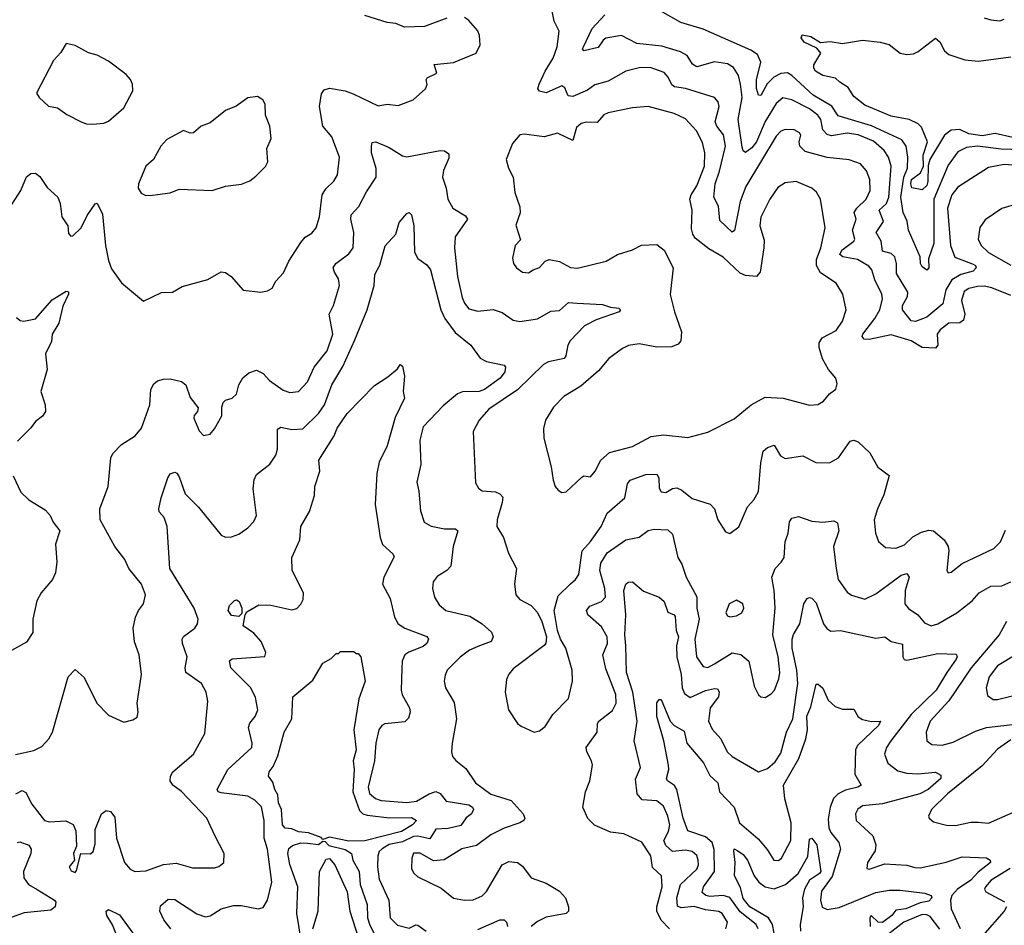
# Model space of a CAD drawing. Extents: x 1443846 to 1577407, y 839182 to 927291.
# Tile 488 of 535: x 1554974 to 1559426, y 887321 to 891417. Entities that reach past the tile are written whole.
import ezdxf

# ---------------------------------------------------------------- set-up
doc = ezdxf.new("R2010")
doc.units = 0

msp = doc.modelspace()

# ---------------------------------------------------------------- linework, layer by layer
at = {"layer": '0CON20XD'}
for points in [[(1559455, 890170), (1559370, 890205), (1559335, 890212.3), (1559305, 890210.7), (1559265, 890201.4), (1559245, 890187.7), (1559232.4, 890147.6), (1559246.7, 890085), (1559241.9, 890058.1), (1559225, 890045.7), (1559175, 890043.8), (1559135.3, 890015), (1559122.3, 889995), (1559124.7, 889945.3), (1559115, 889931.8), (1559055, 889934.7), (1559005, 889964.3), (1558915, 889992), (1558815, 889970.3), (1558791.8, 889971.8), (1558783.6, 889983.6), (1558785.5, 889995), (1558841.2, 890065), (1558862.9, 890105), (1558874.6, 890154.6), (1558871.8, 890175), (1558840.1, 890240.1), (1558827.5, 890285), (1558812.7, 890302.7), (1558762.3, 890332.3), (1558695.3, 890345.2), (1558682.3, 890355), (1558692, 890375), (1558746.1, 890415), (1558750, 890425), (1558740, 890465), (1558756.5, 890515), (1558747.4, 890545), (1558758.9, 890565), (1558800.9, 890605), (1558819.1, 890645), (1558817.5, 890695), (1558803.5, 890733.5), (1558775.7, 890765), (1558725, 890783.8), (1558625, 890793.2), (1558525, 890821.3), (1558501.4, 890845), (1558498.9, 890865), (1558506.5, 890895), (1558500.6, 890905), (1558475, 890918.5), (1558435, 890921.1), (1558415, 890912.7), (1558395, 890890.8), (1558257.8, 890662.2), (1558231, 890595), (1558206.5, 890463.5), (1558195, 890455.7), (1558139.4, 890509.4), (1558133.3, 890573.3), (1558111.8, 890615), (1558119.2, 890675), (1558138.7, 890731.3), (1558164.8, 890845.2), (1558156.9, 890896.9), (1558126.1, 890935), (1558118.9, 890955), (1558137.1, 891025), (1558132.2, 891045), (1558115.7, 891065), (1557985, 891105.9), (1557934, 891114), (1557922.7, 891122.7), (1557906.8, 891156.8), (1557887.8, 891177.7), (1557825, 891200.7), (1557775, 891199.4), (1557715.3, 891184.7), (1557635, 891139.3), (1557575, 891121.8), (1557541.5, 891098.5), (1557475, 891070.4), (1557453.4, 891073.4), (1557438.9, 891108.9), (1557425, 891118.2), (1557355, 891086.2), (1557323.9, 891093.9), (1557316.9, 891105), (1557322.1, 891125), (1557349.7, 891185), (1557386.3, 891243.7), (1557404.6, 891295), (1557412.9, 891365), (1557390.7, 891410.7), (1557375, 891484)], [(1559505, 890829), (1559411.8, 890831.8), (1559304.8, 890845.2), (1559255, 890839.4), (1559215, 890819.3), (1559171.5, 890758.5), (1559106.6, 890605), (1559107.5, 890405), (1559083.8, 890335), (1559084, 890295), (1559075, 890283.8), (1559055, 890299.2), (1559047.5, 890315), (1559045.7, 890345), (1558993.4, 890465), (1558986, 890506), (1558968.3, 890545), (1558958.4, 890615), (1558971.1, 890705), (1558988.3, 890745), (1558990, 890795), (1558981.4, 890845), (1558963, 890873), (1558825, 890937.7), (1558675, 890982.5), (1558645.8, 891025.8), (1558561.4, 891075), (1558465, 891165.4), (1558446.1, 891176.1), (1558415, 891173.4), (1558383.3, 891156.7), (1558353.4, 891126.6), (1558325, 891073.8), (1558315, 891076.2), (1558305.3, 891105.3), (1558304.8, 891145), (1558324.7, 891224.7), (1558309.3, 891259.3), (1558279.9, 891279.9), (1558063.6, 891373.6), (1557964, 891405), (1557872.5, 891455)], [(1554939.2, 890580.9), (1554978.6, 890645), (1555005, 890706.7), (1555025, 890721.1), (1555045, 890722.9), (1555065, 890707.1), (1555098.3, 890658.3), (1555147.1, 890615), (1555156.9, 890585), (1555164, 890525), (1555191.2, 890485), (1555195, 890450), (1555205, 890437.5), (1555215, 890440), (1555252.5, 890475), (1555279.2, 890530.8), (1555315, 890584), (1555325, 890586.7), (1555348, 890538), (1555362.3, 890395), (1555375, 890327.5), (1555389.7, 890289.7), (1555435, 890226.7), (1555534, 890144), (1555615, 890183.3), (1555665, 890184.2), (1555709.5, 890210.5), (1555825, 890242.5), (1555885, 890276), (1555905, 890273.8), (1555930, 890255), (1555985, 890194.2), (1556065, 890184), (1556095, 890191.2), (1556115, 890203.3), (1556132.5, 890235), (1556167.6, 890272.4), (1556191.1, 890325), (1556245, 890408.8), (1556265, 890433.8), (1556295, 890452), (1556315, 890476.2), (1556330.4, 890525), (1556341.5, 890625), (1556358.5, 890651.5), (1556395, 890686), (1556410.6, 890715), (1556419.5, 890795), (1556385, 890887.5), (1556345.3, 890935.3), (1556329.7, 891025), (1556338.9, 891081.1), (1556350.2, 891099.8), (1556375, 891107.1), (1556445.4, 891095.4), (1556482.2, 891082.2), (1556595, 891026.9), (1556635, 891035.6), (1556685, 891029.2), (1556753.3, 891055), (1556808.8, 891105), (1556815.9, 891124.1), (1556811.2, 891145), (1556816.1, 891153.9), (1556860, 891175), (1556847.5, 891215), (1556935, 891223.8), (1557037.5, 891265), (1557056.4, 891303.6), (1557053.3, 891345), (1557046.1, 891366.1), (1557003.8, 891415), (1556985, 891427.1)], [(1556905, 891424), (1556805, 891386.7), (1556713.9, 891383.9), (1556675, 891400), (1556635, 891404), (1556535, 891435.7)], [(1559505, 890755.6), (1559425, 890762.7), (1559355, 890748.9), (1559215, 890659.6), (1559188.4, 890625), (1559169.3, 890565), (1559182, 890395), (1559202.3, 890342.3), (1559285, 890311), (1559295.7, 890305), (1559299.2, 890295), (1559285, 890278.9), (1559230, 890265), (1559189.1, 890240.9), (1559161.2, 890195), (1559147.9, 890132.1), (1559075, 890071.3), (1559025, 890052.3), (1559004.6, 890055), (1558965.4, 890105.4), (1558965.3, 890125), (1558987.8, 890165), (1558989.7, 890185), (1558938.6, 890268.6), (1558938.9, 890315), (1558930.4, 890345), (1558915, 890358.9), (1558875, 890370), (1558868.7, 890415), (1558847.2, 890455), (1558880.3, 890505), (1558860.3, 890555), (1558893.8, 890586.2), (1558904.1, 890615), (1558913.9, 890755), (1558901.7, 890795), (1558882.9, 890825), (1558835, 890867.4), (1558765, 890896.2), (1558715, 890903.3), (1558645, 890891.6), (1558625, 890897.5), (1558605, 890918.8), (1558595.6, 890965), (1558583.2, 890985), (1558545, 891014), (1558465, 891055.3), (1558425, 891063.3), (1558395, 891037.5), (1558345, 890957.2), (1558305, 890865.3), (1558285, 890837.5), (1558255, 890816.9), (1558245, 890824.2), (1558240.1, 890840.1), (1558222.5, 890965), (1558240, 891065), (1558233.2, 891125), (1558224.4, 891164.4), (1558201.4, 891201.4), (1558175, 891216.7), (1558115, 891227.1), (1558035, 891203.9), (1558016.2, 891216.2), (1557991.5, 891255), (1557961.9, 891271.9), (1557877.8, 891297.8), (1557765, 891310), (1557695.4, 891345.4), (1557625, 891333.2), (1557612.1, 891325), (1557589.4, 891290.6), (1557525, 891276.2), (1557519.2, 891285), (1557522.7, 891295), (1557562.1, 891377.9), (1557620.2, 891439.8)], [(1559335, 891425.7), (1559365, 891415.8), (1559405, 891412.5), (1559425, 891418.8)], [(1559465, 890884.1), (1559385, 890901.9), (1559325, 890892.4), (1559265, 890901.5), (1559225, 890920.4), (1559185, 890917.3), (1559156, 890895), (1559089, 890785), (1559081.7, 890758.3), (1559080.7, 890685), (1559075, 890666.5), (1559055, 890647.5), (1559007.3, 890657.3), (1559002.6, 890675), (1559006.2, 890695), (1559046.3, 890723.7), (1559061.2, 890755), (1559059.2, 890805), (1559077.9, 890865), (1559051.5, 890931.5), (1559036.6, 890946.6), (1558995, 890965.9), (1558915, 890980), (1558795, 891031.2), (1558745, 891070.4), (1558720.1, 891110.1), (1558682.7, 891135), (1558662.2, 891152.3), (1558605, 891164.7), (1558572.9, 891185), (1558565, 891197.5), (1558565, 891212.5), (1558596.4, 891265), (1558577.7, 891287.7), (1558521.1, 891315), (1558506.9, 891335), (1558511.9, 891348.1), (1558550.5, 891340.5), (1558595, 891314.6), (1558638.9, 891318.9), (1558695, 891308.8), (1558785, 891324.2), (1558865, 891315.6), (1558905, 891304.4), (1558955, 891266.4), (1558985, 891259.3), (1559015, 891263.2), (1559036.4, 891273.6), (1559115, 891333.3), (1559135, 891316.7), (1559155.7, 891275.7), (1559175, 891260), (1559247.5, 891235), (1559309.1, 891229.1), (1559455, 891248.9)], [(1555305, 890944.2), (1555355, 890949.4), (1555375, 890958.1), (1555445, 891018), (1555486, 891095), (1555484, 891125), (1555475, 891146.7), (1555455, 891168.8), (1555375, 891228.8), (1555325, 891256), (1555285, 891266.7), (1555225, 891300), (1555185, 891310), (1555160.7, 891269.3), (1555127.7, 891232.3), (1555050, 891085), (1555062.5, 891065), (1555105, 891026.7), (1555145, 891018.8), (1555187.9, 890987.9), (1555255, 890954), (1555275.8, 890945.8), (1555305, 890944.2)], [(1555545, 890622), (1555575, 890624), (1555655, 890633.8), (1555695, 890651.2), (1555845, 890644), (1555905, 890664), (1555977.3, 890672.7), (1556015, 890688.8), (1556041.2, 890708.8), (1556085, 890753.3), (1556095.8, 890774.2), (1556092, 890835), (1556110.5, 890879.5), (1556105.7, 890935), (1556086, 890985), (1556083.3, 891035), (1556073.3, 891055), (1556049.5, 891069.5), (1556006.4, 891063.6), (1555953.6, 891026.4), (1555905, 891006.7), (1555835, 890950.8), (1555795, 890936), (1555760, 890905), (1555745, 890903.8), (1555715, 890916.2), (1555638.8, 890875), (1555612, 890845), (1555578.8, 890785), (1555543.8, 890755), (1555512, 890675), (1555510, 890655), (1555522.7, 890632.7), (1555545, 890622)], [(1557425, 889278.8), (1557445, 889280.8), (1557515, 889348), (1557525, 889353.3), (1557555, 889350), (1557575.8, 889375), (1557601.1, 889425), (1557640.4, 889459.6), (1557745, 889487.3), (1557828.9, 889531.1), (1557885, 889538.8), (1557995, 889528), (1558085, 889550.8), (1558205, 889612), (1558282, 889675), (1558345, 889710.4), (1558425.5, 889705.5), (1558545, 889672.9), (1558582.7, 889677.3), (1558608.7, 889691.3), (1558636.2, 889725), (1558664.3, 889745.7), (1558670.5, 889770.5), (1558664, 889795), (1558631.2, 889835), (1558603.6, 889883.6), (1558588.2, 889935), (1558588.5, 889955), (1558602.4, 889977.6), (1558665, 890011.5), (1558694, 890054), (1558710.5, 890105), (1558696.5, 890175), (1558665, 890225.7), (1558595, 890272), (1558576.2, 890305), (1558577.4, 890332.6), (1558596.8, 890385), (1558615.4, 890475.4), (1558595.5, 890605.5), (1558577, 890637), (1558555, 890655.7), (1558485, 890685.6), (1558435, 890679.4), (1558401.3, 890658.7), (1558365.7, 890605), (1558325.6, 890524.4), (1558320, 890485), (1558339.5, 890419.5), (1558339.3, 890385), (1558322, 890275), (1558305, 890256.2), (1558255, 890259.7), (1558231.1, 890271.1), (1558155, 890343.3), (1558090.4, 890380.4), (1558028.5, 890428.5), (1558016.9, 890446.9), (1558011.7, 890471.7), (1558014.6, 890555), (1558004.2, 890605), (1558009.7, 890625), (1558036.3, 890665), (1558069.7, 890755), (1558071.2, 890815), (1558061.9, 890861.9), (1558034.6, 890915), (1557985, 890968.5), (1557933.2, 890993.2), (1557815, 891024.5), (1557745, 891018.8), (1557635, 890996.4), (1557615, 890986.7), (1557585, 890952.1), (1557535, 890952.9), (1557512.8, 890947.2), (1557491.2, 890928.8), (1557475, 890870.8), (1557405, 890903.5), (1557345, 890887.1), (1557255, 890900), (1557235, 890896.7), (1557202.4, 890857.6), (1557173.6, 890785), (1557184.2, 890745), (1557205.8, 890705), (1557212.9, 890635), (1557235, 890570), (1557236.4, 890543.6), (1557217.3, 890487.3), (1557238.3, 890421.7), (1557213.8, 890395), (1557202.3, 890337.7), (1557207.5, 890315), (1557220.8, 890295), (1557247.5, 890275), (1557275, 890272), (1557295, 890286.2), (1557324.3, 890295.7), (1557350, 890325), (1557367.4, 890332.6), (1557415, 890322.7), (1557465, 890296.7), (1557496.6, 890293.4), (1557625.5, 890324.5), (1557676.7, 890355), (1557745, 890376.7), (1557785, 890397.8), (1557855, 890400), (1557887.5, 890375), (1557929.2, 890295), (1557915.8, 890174.2), (1557934.4, 890095), (1557966.7, 890005), (1557963.1, 889965), (1557950.6, 889949.4), (1557922.6, 889937.4), (1557855, 889935.6), (1557775, 889950.6), (1557727.3, 889942.7), (1557700.3, 889929.7), (1557638, 889885), (1557590.9, 889829.1), (1557510.8, 889759.2), (1557435, 889712.9), (1557387.5, 889665), (1557351.2, 889605), (1557342.7, 889567.3), (1557344, 889525), (1557377.5, 889395), (1557385.8, 889335), (1557395.8, 889305.8), (1557408.8, 889288.8), (1557425, 889278.8)], [(1554955, 888094), (1555038.3, 888111.7), (1555075, 888130), (1555106.2, 888165), (1555122, 888195), (1555194, 888445), (1555225, 888477.5), (1555265, 888442.5), (1555322.9, 888325), (1555375, 888272), (1555445, 888240), (1555485, 888250), (1555505, 888262.5), (1555510, 888285), (1555506, 888325), (1555524.3, 888455), (1555514.4, 888545), (1555493.4, 888603.4), (1555487.5, 888665), (1555497.8, 888715), (1555510.8, 888745), (1555534.3, 888775.7), (1555542.5, 888815), (1555525, 888863.8), (1555467.5, 888935), (1555449.2, 888975), (1555403.7, 889033.7), (1555338, 889155), (1555336, 889205), (1555374.2, 889305), (1555385.8, 889435), (1555396, 889455), (1555434, 889495), (1555496.2, 889535), (1555525, 889570), (1555562.9, 889675), (1555567.1, 889745), (1555580.2, 889769.8), (1555596.9, 889783.1), (1555625, 889791.8), (1555655, 889792.2), (1555705, 889780), (1555725.8, 889765.8), (1555745, 889707.5), (1555781.7, 889661.7), (1555777.5, 889645), (1555762.5, 889627.5), (1555762, 889615), (1555785, 889557.5), (1555805, 889536.7), (1555835, 889542.5), (1555855, 889566.7), (1555888.6, 889625), (1555887.9, 889665), (1555894.5, 889685), (1555905, 889695.5), (1555935, 889704.5), (1555955, 889723.8), (1555964.6, 889765.4), (1555983.3, 889796.7), (1556010.2, 889819.8), (1556045, 889831.9), (1556075, 889817.5), (1556104.3, 889785), (1556165, 889741.5), (1556195, 889731.1), (1556235, 889735.6), (1556275, 889778.6), (1556305.3, 889844.7), (1556365, 889918.6), (1556389.3, 889995), (1556372.8, 890085), (1556393.2, 890125), (1556420.4, 890215), (1556415.4, 890245), (1556396.8, 890275), (1556391.8, 890295), (1556403.8, 890315), (1556462, 890358), (1556481.5, 890385), (1556485.3, 890455), (1556471.3, 890515), (1556472.7, 890535), (1556507.5, 890572.5), (1556541.7, 890638.3), (1556586.4, 890705), (1556586.2, 890743.8), (1556565.4, 890815), (1556564.5, 890845.5), (1556568, 890862), (1556585, 890864.3), (1556645, 890839.3), (1556705, 890801.8), (1556725, 890796.9), (1556875.9, 890825.9), (1556895, 890824), (1556915, 890810), (1556915, 890790), (1556890.6, 890735), (1556885.7, 890705), (1556902.9, 890655), (1556910, 890605), (1556932, 890565), (1556989.3, 890529.3), (1556998.6, 890515), (1556943.5, 890435), (1556939.6, 890385), (1556954, 890255), (1556975, 890160), (1556984.7, 890134.7), (1557005, 890110), (1557045, 890098.6), (1557115, 890106.7), (1557155, 890092.9), (1557205, 890058.1), (1557235, 890052.5), (1557315, 890064.7), (1557375, 890098.2), (1557415, 890101.8), (1557455, 890138.6), (1557495.3, 890135.2), (1557608.8, 890128.8), (1557645, 890116.7), (1557682.5, 890112.5), (1557690, 890105), (1557683.8, 890095), (1557579.9, 890060.1), (1557527.7, 890032.3), (1557463.2, 889965), (1557452.5, 889945), (1557444, 889896), (1557435.7, 889885), (1557365, 889868.9), (1557342.4, 889857.6), (1557225, 889742.7), (1557095.7, 889655), (1557051.4, 889605), (1557024.3, 889555), (1557035, 889322.5), (1557048.3, 889298.3), (1557065, 889285.8), (1557125, 889280.9), (1557145, 889273.1), (1557157.9, 889257.9), (1557156.1, 889233.9), (1557132.2, 889155), (1557130.8, 889125), (1557162, 889075), (1557184.4, 889004.4), (1557220.8, 888935), (1557211.4, 888865), (1557218, 888815), (1557235, 888794.2), (1557286.8, 888766.8), (1557315.5, 888735.5), (1557335.5, 888695.5), (1557355.8, 888625), (1557352.7, 888597.3), (1557345, 888586.2), (1557205, 888480.8), (1557185, 888456.2), (1557175, 888432.5), (1557169.4, 888375), (1557184.3, 888295), (1557224.4, 888234.4), (1557242.1, 888222.1), (1557300, 888195), (1557325, 888200), (1557350.3, 888219.7), (1557385, 888273.8), (1557455, 888346.7), (1557473.3, 888425), (1557471.9, 888475), (1557443.3, 888575), (1557418.8, 888615), (1557406.2, 888655), (1557390.6, 888745), (1557408.3, 888811.7), (1557464.2, 888865), (1557487.5, 888885), (1557502.2, 888907.8), (1557516.5, 889015), (1557555, 889056.9), (1557602.5, 889125), (1557630.9, 889185), (1557709.5, 889255), (1557722.4, 889317.6), (1557735, 889333.6), (1557805, 889359.2), (1557855, 889361.1), (1557863.8, 889345), (1557865, 889297.5), (1557875, 889281.4), (1557895, 889278.6), (1557925, 889296.9), (1557945, 889298.9), (1557968.5, 889288.5), (1558015, 889251.1), (1558096.4, 889226.4), (1558115.8, 889205), (1558131.2, 889155), (1558165, 889100), (1558185, 889092.5), (1558225, 889123.3), (1558265, 889213.3), (1558294.1, 889245.9), (1558315, 889283.3), (1558325, 889412.5), (1558335.5, 889465), (1558355, 889482.5), (1558385, 889492.9), (1558414.7, 889444.7), (1558435, 889431.9), (1558515, 889444.2), (1558574.3, 889414.3), (1558635, 889412.5), (1558676, 889435), (1558728.6, 889511.4), (1558745, 889515.7), (1558765, 889507.1), (1558817.9, 889457.9), (1558853.3, 889393.3), (1558905.4, 889355), (1558881.7, 889268.3), (1558852.2, 889205), (1558838.1, 889155), (1558843.1, 889095), (1558856.8, 889056.8), (1558889.1, 889029.1), (1558935, 889026.9), (1558975, 889042.2), (1559012.1, 889077.9), (1559051.5, 889098.5), (1559085, 889107.7), (1559105, 889104.6), (1559154.5, 889065), (1559172.5, 889035), (1559175.5, 889014.5), (1559166.2, 888926.2), (1559172.5, 888915), (1559185, 888918), (1559235, 888956.9), (1559378, 889025), (1559408.1, 889055)], [(1559485, 890584.2), (1559415, 890562.9), (1559338.7, 890511.3), (1559315, 890476.7), (1559307.1, 890425), (1559321.4, 890395), (1559354.7, 890364.7), (1559455, 890307.3)], [(1554956.2, 887915), (1554985, 887930.4), (1555001.9, 887921.9), (1555029.4, 887869.4), (1555085.8, 887795), (1555109.2, 887789.2), (1555182.7, 887792.7), (1555216.6, 887776.6), (1555228.6, 887748.6), (1555231.7, 887678.3), (1555217.5, 887645), (1555222.5, 887615), (1555197.5, 887585), (1555207, 887567), (1555225, 887560), (1555231.7, 887568.3), (1555250, 887645), (1555295, 887644), (1555306.7, 887655), (1555315, 887690), (1555315.5, 887755), (1555344.4, 887825.6), (1555365, 887840), (1555385, 887835.6), (1555405, 887810), (1555411.8, 887715), (1555448.6, 887605), (1555474.4, 887574.4), (1555495, 887564.3), (1555545, 887567.1), (1555625, 887595.6), (1555682.1, 887602.1), (1555755, 887580.8), (1555855, 887581.2), (1555875, 887586.7), (1555896.7, 887605), (1555898.8, 887645), (1555856.7, 887726.7), (1555820, 887805), (1555705, 887925.5), (1555667.1, 887955), (1555654.3, 887975), (1555655.6, 887995), (1555667.1, 888015), (1555760, 888095), (1555811.7, 888188.3), (1555824.4, 888335), (1555817.5, 888375), (1555796.9, 888415), (1555724.6, 888465), (1555722.3, 888485), (1555731.2, 888535), (1555709.6, 888595), (1555708.2, 888615), (1555715, 888626.7), (1555765.6, 888665), (1555778.1, 888685), (1555780.6, 888705), (1555763.2, 888755), (1555653.5, 888935), (1555641.2, 889125), (1555626.9, 889165), (1555605, 889191.2), (1555602.9, 889205), (1555614.3, 889255), (1555644, 889345), (1555655, 889363.3), (1555675, 889370), (1555685, 889366.7), (1555695, 889350), (1555723, 889273), (1555782.2, 889212.3), (1555885, 889086), (1555905, 889076), (1555932.3, 889077.7), (1555965, 889090), (1556005, 889118.8), (1556033, 889147), (1556044.2, 889175), (1556029.5, 889295), (1556033.7, 889336.3), (1556045, 889359.2), (1556105, 889406.2), (1556132.6, 889447.4), (1556140, 889475), (1556140, 889565), (1556155, 889574), (1556205, 889563.6), (1556253.8, 889566.2), (1556325, 889635.4), (1556351.7, 889675), (1556385.3, 889765), (1556435, 889848.5), (1556489.8, 889969.8), (1556544.7, 890105.3), (1556576.2, 890215), (1556579.4, 890265), (1556602.8, 890307.2), (1556626.4, 890393.6), (1556675, 890446.7), (1556690, 890500), (1556725, 890541.1), (1556735.5, 890545.5), (1556745, 890533.8), (1556756.7, 890485), (1556759.1, 890365), (1556775, 890337.1), (1556815, 890308.1), (1556831.8, 890285), (1556877.8, 890105), (1556896.6, 890065), (1556942.9, 890002.9), (1557013.5, 889945), (1557055.5, 889885.5), (1557085, 889871.4), (1557164, 889854), (1557171.2, 889845), (1557167.1, 889825), (1557146.4, 889795), (1557075.4, 889744.6), (1557051.2, 889735), (1556976.9, 889733.1), (1556953.5, 889725), (1556889.2, 889670.8), (1556798.1, 889575), (1556782.7, 889515), (1556788.5, 889405), (1556770, 889325), (1556779.4, 889285), (1556785.6, 889195), (1556802.9, 889145), (1556835, 889126.2), (1556895, 889113.9), (1556944.4, 889114.4), (1556955.6, 889105), (1556933.9, 889035), (1556922.9, 888945), (1556905.7, 888925), (1556861.1, 888898.9), (1556843.3, 888875), (1556840, 888845), (1556850, 888805), (1556870.6, 888770.6), (1556900.8, 888745), (1557009, 888719), (1557064.4, 888685), (1557107.5, 888647.5), (1557115.2, 888625), (1557105.2, 888604.8), (1557045, 888581.3), (1557008.1, 888565), (1556965, 888534.4), (1556907.1, 888475), (1556897.2, 888452.8), (1556893.3, 888425), (1556898.9, 888395), (1556938.8, 888328.8), (1556949.5, 888255), (1556929.2, 888145), (1556926.2, 888105), (1556931.2, 888085), (1556945.8, 888065.8), (1556990.6, 888030.6), (1557034.4, 887965), (1557105, 887914.7), (1557195.5, 887885.5), (1557250.9, 887825), (1557257.5, 887805), (1557252.9, 887795), (1557235, 887783.8), (1557165, 887760.4), (1557105, 887729.5), (1557038.8, 887681.2), (1556973.8, 887666.2), (1556893.1, 887616.9), (1556845, 887612.9), (1556785, 887647.3), (1556755, 887646.7), (1556746.9, 887625), (1556745.6, 887575.6), (1556756.3, 887556.3), (1556775, 887540), (1556879.4, 887489.4), (1556935, 887444.3), (1556984.5, 887434.5), (1557025, 887436.7), (1557065, 887454.5), (1557085, 887474.3), (1557155.6, 887595), (1557185, 887609.1), (1557225, 887604.6), (1557247.8, 887587.8), (1557286.7, 887535), (1557355, 887511.6), (1557415.5, 887475), (1557441.2, 887445), (1557456.2, 887405), (1557455.6, 887385), (1557445, 887374.4), (1557355, 887357.9), (1557315, 887337.7), (1557286.9, 887315)], [(1554960.4, 890070.4), (1554976.8, 890056.8), (1554992.8, 890052.8), (1555045, 890063.3), (1555120.6, 890149.4), (1555185, 890188.9), (1555195, 890186.7), (1555195.4, 890175), (1555169.4, 890120.6), (1555151.2, 890045), (1555121.6, 889995), (1555118.1, 889961.9), (1555090.4, 889905), (1555098.2, 889835), (1555069.2, 889735), (1555088.6, 889675), (1555090.6, 889645), (1555076.9, 889623.1), (1555045, 889600), (1555025, 889571.2), (1554965, 889511.2)], [(1555657.2, 887305), (1555625.9, 887345), (1555608.2, 887385), (1555611.2, 887408.8), (1555645, 887438.9), (1555675, 887436.9), (1555775, 887373.4), (1555815, 887359.6), (1555835, 887363.5), (1555885.2, 887394.8), (1555940.1, 887409.9), (1555975, 887410.2), (1556054.6, 887395.4), (1556075, 887401.1), (1556094, 887435), (1556113.7, 887516.3), (1556094.7, 887665), (1556078.8, 887715), (1556078.9, 887795), (1556066.7, 887856.7), (1556036.6, 887886.6), (1556005, 887905.4), (1555885, 887920.3), (1555871.9, 887925), (1555866.7, 887935), (1555914.8, 888025.2), (1556023.1, 888125), (1556025.4, 888145), (1556008.5, 888215), (1556014.5, 888235.5), (1556038.6, 888265), (1556050.6, 888295), (1556040.9, 888350.9), (1556019.1, 888395), (1555929.1, 888485), (1555923.4, 888516.6), (1555935, 888526.9), (1556083.2, 888536.8), (1556087.5, 888555), (1556066, 888605), (1556032.5, 888642.5), (1555984.7, 888675), (1555993.3, 888725), (1556001.8, 888738.2), (1556055, 888770.6), (1556109.3, 888769.3), (1556205, 888747.5), (1556226.5, 888753.5), (1556245, 888773.1), (1556255.8, 888795), (1556256.7, 888825), (1556205.8, 888925), (1556204.7, 888985), (1556240.8, 889065), (1556245.3, 889124.7), (1556285, 889192), (1556307.5, 889265), (1556308.9, 889305), (1556331.2, 889375), (1556327.1, 889425), (1556396.2, 889535), (1556410, 889570), (1556455, 889636), (1556577.9, 889762.1), (1556637.9, 889802.1), (1556681.9, 889838.1), (1556695, 889857.5), (1556705, 889850), (1556713.3, 889805), (1556708, 889735), (1556714.1, 889705.9), (1556672.5, 889617.5), (1556635, 889489.2), (1556598.8, 889415), (1556589.3, 889365), (1556580.7, 889225), (1556604.6, 889075), (1556615, 889044), (1556660.9, 889000.9), (1556667.1, 888987.1), (1556620.4, 888895), (1556613.9, 888863.9), (1556649.1, 888799.1), (1556669.5, 888715), (1556685.6, 888685), (1556714.8, 888664.8), (1556815, 888626.5), (1556821.9, 888615), (1556814.3, 888595), (1556798.3, 888581.7), (1556733.7, 888556.3), (1556716.2, 888543.8), (1556703.7, 888516.3), (1556702.4, 888482.4), (1556699.2, 888385), (1556703.7, 888363.6), (1556736.4, 888305), (1556738.9, 888285), (1556732.7, 888257.3), (1556715, 888241.2), (1556625, 888232.3), (1556611.1, 888225), (1556597.3, 888205), (1556583.9, 888145), (1556577.6, 888065), (1556549.1, 887945), (1556555, 887917.1), (1556582.9, 887895), (1556608.8, 887885), (1556725, 887876.2), (1556768.2, 887881.8), (1556825, 887916), (1556856.1, 887926.1), (1556875, 887917.1), (1556902.6, 887882.6), (1557005, 887865.7), (1557021.5, 887855), (1557025.5, 887845), (1557016.5, 887825), (1556993.2, 887806.8), (1556968.3, 887771.7), (1556910.8, 887759.2), (1556855, 887755.2), (1556827.8, 887712.2), (1556775, 887723.5), (1556755, 887722.2), (1556705, 887699.2), (1556645, 887687.1), (1556612.9, 887667.1), (1556600, 887655), (1556593.6, 887635), (1556591.6, 887585), (1556599.8, 887529.8), (1556643, 887435), (1556648.5, 887355), (1556681.7, 887321.7), (1556735, 887307.5), (1556765, 887322.3), (1556775, 887320.9), (1556811.5, 887295)], [(1554944.5, 889354.5), (1554979.5, 889279.5), (1555015.7, 889245.7), (1555089.8, 889199.8), (1555112.5, 889175), (1555126.2, 889145), (1555155.8, 889105), (1555135.7, 889045), (1555142.2, 888965), (1555135.7, 888915), (1555122.5, 888885), (1555071.2, 888825), (1555051.2, 888788.8), (1555033.1, 888705), (1555034.2, 888645.8), (1555005, 888601.9), (1554923.4, 888556.6)], [(1557912.5, 887305), (1557874.7, 887344.7), (1557855.4, 887385), (1557855.4, 887405), (1557879.3, 887495), (1557875.4, 887545), (1557835, 887581.9), (1557827.2, 887635), (1557786.3, 887696.4), (1557706, 887735), (1557645, 887742.4), (1557573.1, 887773.1), (1557543.6, 887803.6), (1557519.7, 887855), (1557531.8, 887925), (1557551.8, 887975), (1557564.5, 888045), (1557560, 888065), (1557537.8, 888105), (1557535.7, 888125), (1557584.5, 888195), (1557586.6, 888233.4), (1557592.5, 888245), (1557655, 888292.9), (1557670.7, 888325), (1557668.8, 888365), (1557625, 888481.4), (1557610.8, 888545), (1557631.1, 888595), (1557630.9, 888625), (1557605, 888671.6), (1557543.6, 888725), (1557536.5, 888745), (1557552.5, 888765), (1557605, 888785.9), (1557622.4, 888805), (1557620, 888845), (1557597.5, 888925), (1557601.7, 888958.3), (1557630, 889005), (1557715, 889064.5), (1557775, 889076.4), (1557815, 889106.4), (1557842.8, 889112.8), (1557905, 889109.4), (1557925, 889090), (1557949.6, 888985), (1557967.8, 888955), (1557987.8, 888895), (1558035.9, 888805.9), (1558035.6, 888755.6), (1558045.9, 888705), (1558026.4, 888615), (1558034.8, 888534.8), (1558065, 888491.1), (1558085, 888487.3), (1558115, 888503.2), (1558195, 888553.5), (1558235, 888545.3), (1558270.8, 888515), (1558295, 888402.5), (1558315, 888364), (1558325, 888354.2), (1558345, 888352), (1558372.4, 888367.6), (1558386.5, 888385), (1558406, 888435), (1558410.5, 888465), (1558403.2, 888535), (1558379.3, 888635), (1558389.2, 888755), (1558385.9, 888835.9), (1558375.4, 888895), (1558389.1, 888935), (1558417.2, 888962.8), (1558430, 888985), (1558435.4, 889055), (1558448.5, 889095), (1558454.5, 889145.5), (1558465, 889162), (1558495, 889169.4), (1558555, 889149.6), (1558605, 889144.5), (1558655, 889151.1), (1558671.2, 889141.2), (1558677.6, 889105), (1558653.2, 889035), (1558665.4, 888934.6), (1558674.8, 888884.8), (1558715, 888827.1), (1558735, 888814.3), (1558795, 888795.6), (1558845, 888819.7), (1558960, 888905), (1558985, 888912.5), (1558995.3, 888895), (1558977.6, 888835), (1558975.4, 888775), (1558993.1, 888753.1), (1559034.8, 888724.8), (1559065, 888688.8), (1559095, 888675.9), (1559125, 888684.2), (1559211.1, 888735), (1559281.2, 888788.8), (1559312.9, 888825), (1559365, 888854.4), (1559415, 888857.1), (1559455, 888874.2)], [(1559408.1, 889055), (1559431.1, 889108.9)], [(1558167.5, 887305), (1558174.6, 887335), (1558150, 887375), (1558135, 887382.9), (1558075, 887390.9), (1558024.3, 887405.7), (1557965, 887399.4), (1557947.8, 887407.8), (1557945.9, 887445.9), (1557961.2, 887505), (1558035.3, 887575), (1558043.6, 887595), (1558041.9, 887615), (1558035, 887636.5), (1558014.3, 887654.3), (1557985, 887660.8), (1557925, 887654.7), (1557895, 887681.6), (1557886.1, 887705), (1557907.1, 887745), (1557914.1, 887775), (1557904.9, 887814.9), (1557885, 887859.6), (1557855, 887884.2), (1557788.2, 887888.2), (1557766, 887915), (1557758.3, 887981.7), (1557780.8, 888035), (1557752.9, 888155), (1557765.2, 888245), (1557745.6, 888375), (1557717.1, 888465), (1557714.8, 888585), (1557710, 888635), (1557714.7, 888725.3), (1557705.7, 888835), (1557715, 888864.5), (1557725, 888873.1), (1557745, 888874.4), (1557795, 888832), (1557865.4, 888805.4), (1557887.5, 888785), (1557905, 888738), (1557933.3, 888725), (1557937.3, 888717.3), (1557942.7, 888655), (1557953.1, 888625), (1557944.2, 888585), (1557945.3, 888534.7), (1557965.6, 888455), (1557969.8, 888395), (1557979.3, 888369.3), (1558005, 888350.6), (1558075, 888383.4), (1558115, 888392.5), (1558129.8, 888389.8), (1558136.6, 888376.6), (1558134, 888355), (1558096.3, 888305), (1558087.8, 888245), (1558105, 888208.6), (1558144.5, 888165), (1558173.1, 888105), (1558195, 888084.4), (1558315, 888015.8), (1558355, 888030), (1558389.5, 888060.5), (1558415, 888100), (1558440.5, 888195), (1558470.4, 888255), (1558493, 888415), (1558487.1, 888475), (1558466.1, 888575), (1558467.4, 888615), (1558473.2, 888636.8), (1558501.2, 888685), (1558520, 888775), (1558535, 888798.6), (1558545, 888804), (1558555, 888801.2), (1558575, 888778.8), (1558607.9, 888685), (1558623, 888663), (1558640.9, 888650.9), (1558685, 888653.6), (1558845, 888619.4), (1558886.2, 888626.2), (1558914.1, 888604.1), (1558965, 888592.5), (1558967.5, 888535), (1558973.2, 888523.2), (1558985, 888519.5), (1559125, 888550.8), (1559207.6, 888547.6), (1559212.7, 888535), (1559208.4, 888525), (1559166.3, 888463.7), (1559118.4, 888385), (1559005, 888274.1), (1558912.4, 888155), (1558892.7, 888125), (1558884.5, 888095), (1558898.9, 888055), (1558945, 888019.3), (1558985, 888009.2), (1559034.2, 888005.8), (1559115, 888013.1), (1559139.6, 887999.6), (1559139.5, 887985), (1559081.6, 887935), (1559043.8, 887915), (1558875, 887870.5), (1558785, 887860.7), (1558763.7, 887846.4), (1558753.8, 887825), (1558756.2, 887795), (1558830.8, 887725), (1558844.7, 887685), (1558841.9, 887658.1), (1558807.5, 887605), (1558805, 887577.5), (1558815, 887574.2), (1558885, 887598.8), (1558985, 887592.7), (1559021.7, 887581.7), (1559045, 887581.6), (1559162.9, 887607.1), (1559235, 887631.1), (1559345, 887625.5), (1559362, 887615), (1559362.9, 887605), (1559308.1, 887561.9), (1559275.1, 887524.9), (1559214.4, 887485), (1559188.4, 887455), (1559181.9, 887435), (1559185.7, 887395.7), (1559225.8, 887305.8)], [(1555965, 888717.7), (1555932.3, 888722.3), (1555916.4, 888745), (1555923, 888767), (1555945, 888790.6), (1555955, 888793.5), (1555966.5, 888785), (1555978.9, 888755), (1555978.6, 888731.4), (1555965, 888717.7)], [(1558185, 888715.8), (1558215, 888721.4), (1558239.2, 888735), (1558248.1, 888755), (1558244, 888775), (1558215, 888790.8), (1558182.5, 888775), (1558167.1, 888735), (1558175, 888720), (1558185, 888715.8)], [(1559436.2, 888695), (1559403.1, 888635), (1559276.2, 888486.2), (1559174.3, 888335.7), (1559090, 888245), (1559072.1, 888195), (1559075.8, 888155), (1559098.2, 888138.2), (1559145, 888136.2), (1559195, 888149.2), (1559295, 888199), (1559345, 888215.6), (1559475, 888231.1)], [(1556461.9, 887701.9), (1556375, 887720), (1556345, 887709.4), (1556337.6, 887717.6), (1556279.3, 887739.3), (1556235, 887743.5), (1556205, 887757.9), (1556175, 887759.6), (1556163.1, 887775), (1556158.3, 887845), (1556144.6, 887875), (1556140.9, 887910.9), (1556127.5, 887935), (1556118.9, 887968.9), (1556099.7, 887995), (1556102.1, 888015), (1556120.9, 888039.1), (1556141.8, 888088.2), (1556170.3, 888195), (1556204.2, 888255), (1556209.4, 888355), (1556299.8, 888430.2), (1556345, 888506.7), (1556383, 888527), (1556405, 888550), (1556415, 888550), (1556425, 888560), (1556485, 888560), (1556495, 888550), (1556505, 888550), (1556516.2, 888535), (1556535.6, 888425), (1556507.1, 888345), (1556484.5, 888205), (1556496.1, 888115), (1556482.4, 888065), (1556486.7, 888025), (1556480.8, 887925), (1556510.4, 887840.4), (1556525.4, 887825.4), (1556545, 887819.7), (1556646.3, 887806.3), (1556745, 887807.8), (1556767.8, 887795), (1556750.3, 887775), (1556700.4, 887745), (1556535, 887702.9), (1556461.9, 887701.9)], [(1559482.5, 888547.5), (1559395.6, 888495), (1559357.8, 888445), (1559343.3, 888395), (1559350.3, 888360.3), (1559375, 888342.5), (1559395, 888341.9), (1559460.8, 888359.2)], [(1558312.4, 887305), (1558304.1, 887325), (1558231.8, 887381.8), (1558185, 887446.3), (1558155, 887455.8), (1558095, 887451), (1558076.2, 887456.2), (1558059.9, 887469.9), (1558065.3, 887495), (1558115.2, 887565), (1558114.4, 887664.4), (1558104.9, 887694.9), (1558075, 887720.5), (1557995, 887748.2), (1557974, 887805), (1557945.2, 887935.2), (1557934, 887954), (1557902.9, 887975), (1557897.8, 887985), (1557909.5, 888025), (1557908.3, 888045), (1557886.1, 888155), (1557854.6, 888265), (1557855, 888326.7), (1557865, 888342), (1557875, 888342), (1557914.6, 888245), (1557933.3, 888225), (1557978.8, 888198.8), (1557990.4, 888145), (1558066, 888056), (1558095, 887998.2), (1558130, 887965), (1558138.8, 887925), (1558204.1, 887855), (1558227.9, 887785), (1558312.4, 887712.4), (1558353.4, 887663.4), (1558384.2, 887615), (1558405, 887614.4), (1558418.2, 887625), (1558461.2, 887705), (1558462.6, 887785), (1558433.3, 887893.3), (1558426.8, 887955), (1558496.9, 888075), (1558528.1, 888165), (1558536.5, 888205), (1558533.5, 888266.5), (1558551, 888309), (1558575, 888411.2), (1558585, 888411.2), (1558605, 888394.2), (1558629.4, 888339.4), (1558660.9, 888310.9), (1558695, 888298.1), (1558745, 888299.2), (1558765, 888264), (1558785, 888251.9), (1558825, 888243.1), (1558866.2, 888245), (1558857.5, 888225), (1558764.1, 888135.9), (1558753.2, 888116.8), (1558749.5, 888005), (1558778, 887955), (1558763.8, 887945), (1558707.8, 887932.2), (1558674.1, 887915.9), (1558654.1, 887895), (1558638.3, 887855), (1558629.3, 887800.7), (1558632.5, 887762.5), (1558641.3, 887741.4), (1558678.2, 887695), (1558684.6, 887665), (1558647.7, 887542.3), (1558599.5, 887475), (1558595.3, 887435), (1558603, 887403), (1558625, 887392.5), (1558679.3, 887400.7), (1558845, 887468.8), (1558905, 887479.4), (1558955, 887480), (1559065.9, 887465.9), (1559095, 887456.2), (1559097.5, 887445), (1559085, 887430.7), (1559045, 887422.5), (1558980, 887395), (1558935, 887390), (1558917.2, 887365), (1558875, 887333.3), (1558855.8, 887335.8), (1558824.4, 887365.6), (1558818, 887355), (1558820, 887315)], [(1559455, 888160.5), (1559395, 888117.5), (1559325, 888042.1), (1559168.9, 887915), (1559096.2, 887845), (1559083.8, 887815), (1559086.7, 887805), (1559105, 887788.8), (1559164.4, 887774.4), (1559205, 887772.7), (1559275, 887787.5), (1559307.4, 887787.4), (1559355, 887783.6), (1559494.2, 887845)], [(1558385.1, 887285), (1558377.1, 887325), (1558359.8, 887355), (1558274.8, 887405), (1558245, 887441.5), (1558232.5, 887492.5), (1558206.5, 887545), (1558209.3, 887605), (1558202.4, 887657.6), (1558205, 887666.2), (1558221.7, 887658.3), (1558245, 887641.8), (1558264.7, 887615), (1558294.2, 887545), (1558316.4, 887516.4), (1558345, 887494.7), (1558385, 887485.8), (1558436.8, 887505), (1558493.6, 887555), (1558537.9, 887632.1), (1558545, 887710), (1558555, 887714.5), (1558577.6, 887685), (1558595.9, 887565), (1558590.4, 887555), (1558545.4, 887524.6), (1558522.5, 887485), (1558514.1, 887445), (1558516.1, 887405), (1558502.6, 887325), (1558503.7, 887295)], [(1554965, 887695.7), (1554975, 887698), (1555015, 887684), (1555025.5, 887665), (1555023.8, 887645), (1554991.7, 887565), (1554993.6, 887535), (1555013.6, 887505), (1555052.8, 887482.8), (1555132, 887435), (1555136.9, 887425), (1555134, 887405), (1555115, 887390), (1554995, 887377.1), (1554935, 887356.7)], [(1556248.9, 887245), (1556227.4, 887375), (1556232.2, 887495), (1556195, 887595.8), (1556187.1, 887645), (1556191.6, 887668.4), (1556207.4, 887682.6), (1556245, 887694.2), (1556275, 887692.3), (1556325, 887686.8), (1556345, 887701.1), (1556355, 887700), (1556372.5, 887682.5), (1556445, 887664.5), (1556474.2, 887645), (1556481.1, 887615), (1556508.7, 887565), (1556513, 887505), (1556545.8, 887415), (1556547.4, 887355), (1556555.6, 887325.6), (1556588.4, 887258.4)], [(1556299.6, 887305), (1556323.2, 887385), (1556330, 887565), (1556360.2, 887619.8), (1556375, 887622.5), (1556398.7, 887595), (1556455, 887472.5), (1556467.5, 887385), (1556517.8, 887225)], [(1559452.6, 887577.4), (1559366.9, 887525), (1559340.4, 887495), (1559336.9, 887485), (1559342.5, 887472.5), (1559427.1, 887427.1)], [(1559435.4, 887405), (1559424.6, 887385), (1559327.2, 887272.8)], [(1555444.8, 887195), (1555393.3, 887323.3), (1555368.4, 887365), (1555365.6, 887384.4), (1555375, 887391.9), (1555425, 887368.1), (1555485, 887285.3)], [(1559135, 887304.2), (1559090.7, 887360.7), (1559075, 887369), (1559055, 887370), (1558971.4, 887335), (1558855.9, 887244.1)], [(1557045, 887302.3), (1557145, 887346.4), (1557165, 887345.6), (1557174.5, 887334.5), (1557179.1, 887315)]]:
    msp.add_lwpolyline(points, dxfattribs=at)

doc.saveas('drawing.dxf')
